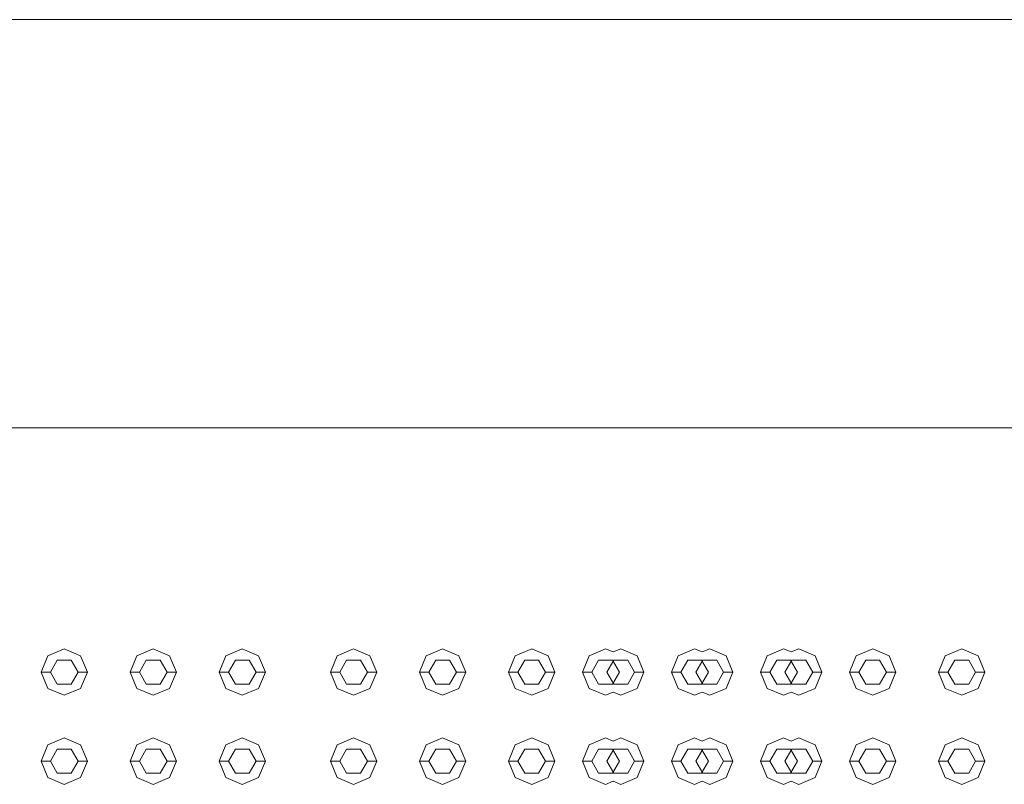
# Model space of a CAD drawing. Header units: millimetres. Extents: x 321 to 585, y -277 to 9.
# Tile 911 of 1056: x 349.682 to 350.744, y -11.79 to -10.966. Entities that reach past the tile are written whole.
import ezdxf

# ---------------------------------------------------------------- set-up
doc = ezdxf.new("R2010")
doc.units = ezdxf.units.MM
doc.header["$MEASUREMENT"] = 0
doc.layers.add('IFC-Elemento construtivo genérico-Contorno', color=253, linetype='Continuous', lineweight=5)
doc.layers.add('IFC-Laje-Contorno', color=134, linetype='Continuous', lineweight=5)

msp = doc.modelspace()

# ---------------------------------------------------------------- linework, layer by layer
at = {"layer": 'IFC-Elemento construtivo genérico-Contorno', "lineweight": 5}
for p, q in [((349.7128, -11.6517), (349.7305, -11.6444)), ((349.7128, -11.6517), (349.7305, -11.6444)), ((349.7305, -11.6444), (349.7481, -11.6517)), ((349.7305, -11.6444), (349.7481, -11.6517)), ((349.8088, -11.6517), (349.8265, -11.6444)), ((349.8088, -11.6517), (349.8265, -11.6444)), ((349.8265, -11.6444), (349.8441, -11.6517)), ((349.8265, -11.6444), (349.8441, -11.6517)), ((349.9048, -11.6517), (349.9225, -11.6444)), ((349.9048, -11.6517), (349.9225, -11.6444)), ((349.9225, -11.6444), (349.9401, -11.6517)), ((349.9225, -11.6444), (349.9401, -11.6517)), ((350.0248, -11.6517), (350.0425, -11.6444)), ((350.0248, -11.6517), (350.0425, -11.6444)), ((350.0425, -11.6444), (350.0601, -11.6517)), ((350.0425, -11.6444), (350.0601, -11.6517)), ((350.1208, -11.6517), (350.1385, -11.6444)), ((350.1208, -11.6517), (350.1385, -11.6444)), ((350.1385, -11.6444), (350.1561, -11.6517)), ((350.1385, -11.6444), (350.1561, -11.6517)), ((350.2168, -11.6517), (350.2345, -11.6444)), ((350.2168, -11.6517), (350.2345, -11.6444)), ((350.2345, -11.6444), (350.2521, -11.6517)), ((350.2345, -11.6444), (350.2521, -11.6517)), ((350.2965, -11.6517), (350.3142, -11.6444)), ((350.2965, -11.6517), (350.3142, -11.6444)), ((350.3142, -11.6444), (350.3223, -11.6477)), ((350.3142, -11.6444), (350.3223, -11.6477)), ((350.3223, -11.6477), (350.3305, -11.6444)), ((350.3223, -11.6477), (350.3305, -11.6444)), ((350.3305, -11.6444), (350.3481, -11.6517)), ((350.3305, -11.6444), (350.3481, -11.6517)), ((350.3925, -11.6517), (350.4102, -11.6444)), ((350.3925, -11.6517), (350.4102, -11.6444)), ((350.4102, -11.6444), (350.4183, -11.6477)), ((350.4102, -11.6444), (350.4183, -11.6477)), ((350.4183, -11.6477), (350.4265, -11.6444)), ((350.4183, -11.6477), (350.4265, -11.6444)), ((350.4265, -11.6444), (350.4441, -11.6517)), ((350.4265, -11.6444), (350.4441, -11.6517)), ((350.4885, -11.6517), (350.5062, -11.6444)), ((350.4885, -11.6517), (350.5062, -11.6444)), ((350.5062, -11.6444), (350.5143, -11.6477)), ((350.5062, -11.6444), (350.5143, -11.6477)), ((350.5143, -11.6477), (350.5225, -11.6444)), ((350.5143, -11.6477), (350.5225, -11.6444)), ((350.5225, -11.6444), (350.5401, -11.6517)), ((350.5225, -11.6444), (350.5401, -11.6517)), ((350.5845, -11.6517), (350.6022, -11.6444)), ((350.5845, -11.6517), (350.6022, -11.6444)), ((350.6022, -11.6444), (350.6199, -11.6517)), ((350.6022, -11.6444), (350.6199, -11.6517)), ((350.6805, -11.6517), (350.6982, -11.6444)), ((350.6805, -11.6517), (350.6982, -11.6444)), ((350.6982, -11.6444), (350.7159, -11.6517)), ((350.6982, -11.6444), (350.7159, -11.6517)), ((349.7055, -11.6694), (349.7128, -11.6517)), ((349.7055, -11.6694), (349.7128, -11.6517)), ((349.7155, -11.6694), (349.723, -11.6564)), ((349.7155, -11.6694), (349.723, -11.6564)), ((349.723, -11.6564), (349.738, -11.6564)), ((349.723, -11.6564), (349.738, -11.6564)), ((349.738, -11.6564), (349.7455, -11.6694)), ((349.738, -11.6564), (349.7455, -11.6694)), ((349.7481, -11.6517), (349.7555, -11.6694)), ((349.7481, -11.6517), (349.7555, -11.6694)), ((349.8015, -11.6694), (349.8088, -11.6517)), ((349.8015, -11.6694), (349.8088, -11.6517)), ((349.8115, -11.6694), (349.819, -11.6564)), ((349.8115, -11.6694), (349.819, -11.6564)), ((349.819, -11.6564), (349.834, -11.6564)), ((349.819, -11.6564), (349.834, -11.6564)), ((349.834, -11.6564), (349.8415, -11.6694)), ((349.834, -11.6564), (349.8415, -11.6694)), ((349.8441, -11.6517), (349.8515, -11.6694)), ((349.8441, -11.6517), (349.8515, -11.6694)), ((349.8975, -11.6694), (349.9048, -11.6517)), ((349.8975, -11.6694), (349.9048, -11.6517)), ((349.9075, -11.6694), (349.915, -11.6564)), ((349.9075, -11.6694), (349.915, -11.6564)), ((349.915, -11.6564), (349.93, -11.6564)), ((349.915, -11.6564), (349.93, -11.6564)), ((349.93, -11.6564), (349.9375, -11.6694)), ((349.93, -11.6564), (349.9375, -11.6694)), ((349.9401, -11.6517), (349.9475, -11.6694)), ((349.9401, -11.6517), (349.9475, -11.6694)), ((350.0175, -11.6694), (350.0248, -11.6517)), ((350.0175, -11.6694), (350.0248, -11.6517)), ((350.0275, -11.6694), (350.035, -11.6564)), ((350.0275, -11.6694), (350.035, -11.6564)), ((350.035, -11.6564), (350.05, -11.6564)), ((350.035, -11.6564), (350.05, -11.6564)), ((350.05, -11.6564), (350.0575, -11.6694)), ((350.05, -11.6564), (350.0575, -11.6694)), ((350.0601, -11.6517), (350.0675, -11.6694)), ((350.0601, -11.6517), (350.0675, -11.6694)), ((350.1135, -11.6694), (350.1208, -11.6517)), ((350.1135, -11.6694), (350.1208, -11.6517)), ((350.1235, -11.6694), (350.131, -11.6564)), ((350.1235, -11.6694), (350.131, -11.6564)), ((350.131, -11.6564), (350.146, -11.6564)), ((350.131, -11.6564), (350.146, -11.6564)), ((350.146, -11.6564), (350.1535, -11.6694)), ((350.146, -11.6564), (350.1535, -11.6694)), ((350.1561, -11.6517), (350.1635, -11.6694)), ((350.1561, -11.6517), (350.1635, -11.6694)), ((350.2095, -11.6694), (350.2168, -11.6517)), ((350.2095, -11.6694), (350.2168, -11.6517)), ((350.2195, -11.6694), (350.227, -11.6564)), ((350.2195, -11.6694), (350.227, -11.6564)), ((350.227, -11.6564), (350.242, -11.6564)), ((350.227, -11.6564), (350.242, -11.6564)), ((350.242, -11.6564), (350.2495, -11.6694)), ((350.242, -11.6564), (350.2495, -11.6694)), ((350.2521, -11.6517), (350.2595, -11.6694)), ((350.2521, -11.6517), (350.2595, -11.6694)), ((350.2892, -11.6694), (350.2965, -11.6517)), ((350.2892, -11.6694), (350.2965, -11.6517)), ((350.2992, -11.6694), (350.3067, -11.6564)), ((350.2992, -11.6694), (350.3067, -11.6564)), ((350.3067, -11.6564), (350.3217, -11.6564)), ((350.3067, -11.6564), (350.3217, -11.6564)), ((350.3155, -11.6694), (350.323, -11.6564)), ((350.3155, -11.6694), (350.323, -11.6564)), ((350.3217, -11.6564), (350.3292, -11.6694)), ((350.3217, -11.6564), (350.3292, -11.6694)), ((350.323, -11.6564), (350.338, -11.6564)), ((350.323, -11.6564), (350.338, -11.6564)), ((350.338, -11.6564), (350.3455, -11.6694)), ((350.338, -11.6564), (350.3455, -11.6694)), ((350.3481, -11.6517), (350.3555, -11.6694)), ((350.3481, -11.6517), (350.3555, -11.6694)), ((350.3852, -11.6694), (350.3925, -11.6517)), ((350.3852, -11.6694), (350.3925, -11.6517)), ((350.3952, -11.6694), (350.4027, -11.6564)), ((350.3952, -11.6694), (350.4027, -11.6564)), ((350.4027, -11.6564), (350.4177, -11.6564)), ((350.4027, -11.6564), (350.4177, -11.6564)), ((350.4115, -11.6694), (350.419, -11.6564)), ((350.4115, -11.6694), (350.419, -11.6564)), ((350.4177, -11.6564), (350.4252, -11.6694)), ((350.4177, -11.6564), (350.4252, -11.6694)), ((350.419, -11.6564), (350.434, -11.6564)), ((350.419, -11.6564), (350.434, -11.6564)), ((350.434, -11.6564), (350.4415, -11.6694)), ((350.434, -11.6564), (350.4415, -11.6694)), ((350.4441, -11.6517), (350.4515, -11.6694)), ((350.4441, -11.6517), (350.4515, -11.6694)), ((350.4812, -11.6694), (350.4885, -11.6517)), ((350.4812, -11.6694), (350.4885, -11.6517)), ((350.4912, -11.6694), (350.4987, -11.6564)), ((350.4912, -11.6694), (350.4987, -11.6564)), ((350.4987, -11.6564), (350.5137, -11.6564)), ((350.4987, -11.6564), (350.5137, -11.6564)), ((350.5075, -11.6694), (350.515, -11.6564)), ((350.5075, -11.6694), (350.515, -11.6564)), ((350.5137, -11.6564), (350.5212, -11.6694)), ((350.5137, -11.6564), (350.5212, -11.6694)), ((350.515, -11.6564), (350.53, -11.6564)), ((350.515, -11.6564), (350.53, -11.6564)), ((350.53, -11.6564), (350.5375, -11.6694)), ((350.53, -11.6564), (350.5375, -11.6694)), ((350.5401, -11.6517), (350.5475, -11.6694)), ((350.5401, -11.6517), (350.5475, -11.6694)), ((350.5772, -11.6694), (350.5845, -11.6517)), ((350.5772, -11.6694), (350.5845, -11.6517)), ((350.5872, -11.6694), (350.5947, -11.6564)), ((350.5872, -11.6694), (350.5947, -11.6564)), ((350.5947, -11.6564), (350.6097, -11.6564)), ((350.5947, -11.6564), (350.6097, -11.6564)), ((350.6097, -11.6564), (350.6172, -11.6694)), ((350.6097, -11.6564), (350.6172, -11.6694)), ((350.6199, -11.6517), (350.6272, -11.6694)), ((350.6199, -11.6517), (350.6272, -11.6694)), ((350.6732, -11.6694), (350.6805, -11.6517)), ((350.6732, -11.6694), (350.6805, -11.6517)), ((350.6832, -11.6694), (350.6907, -11.6564)), ((350.6832, -11.6694), (350.6907, -11.6564)), ((350.6907, -11.6564), (350.7057, -11.6564)), ((350.6907, -11.6564), (350.7057, -11.6564)), ((350.7057, -11.6564), (350.7132, -11.6694)), ((350.7057, -11.6564), (350.7132, -11.6694)), ((350.7159, -11.6517), (350.7232, -11.6694)), ((350.7159, -11.6517), (350.7232, -11.6694)), ((349.7055, -11.6694), (349.7155, -11.6694)), ((349.7055, -11.6694), (349.7128, -11.687)), ((349.7055, -11.6694), (349.7155, -11.6694)), ((349.7055, -11.6694), (349.7128, -11.687)), ((349.7155, -11.6694), (349.723, -11.6823)), ((349.7155, -11.6694), (349.723, -11.6823)), ((349.738, -11.6823), (349.7455, -11.6694)), ((349.738, -11.6823), (349.7455, -11.6694)), ((349.7455, -11.6694), (349.7555, -11.6694)), ((349.7455, -11.6694), (349.7555, -11.6694)), ((349.7481, -11.687), (349.7555, -11.6694)), ((349.7481, -11.687), (349.7555, -11.6694)), ((349.8015, -11.6694), (349.8115, -11.6694)), ((349.8015, -11.6694), (349.8088, -11.687)), ((349.8015, -11.6694), (349.8115, -11.6694)), ((349.8015, -11.6694), (349.8088, -11.687)), ((349.8115, -11.6694), (349.819, -11.6823)), ((349.8115, -11.6694), (349.819, -11.6823)), ((349.834, -11.6823), (349.8415, -11.6694)), ((349.834, -11.6823), (349.8415, -11.6694)), ((349.8415, -11.6694), (349.8515, -11.6694)), ((349.8415, -11.6694), (349.8515, -11.6694)), ((349.8441, -11.687), (349.8515, -11.6694)), ((349.8441, -11.687), (349.8515, -11.6694)), ((349.8975, -11.6694), (349.9075, -11.6694)), ((349.8975, -11.6694), (349.9048, -11.687)), ((349.8975, -11.6694), (349.9075, -11.6694)), ((349.8975, -11.6694), (349.9048, -11.687)), ((349.9075, -11.6694), (349.915, -11.6823)), ((349.9075, -11.6694), (349.915, -11.6823)), ((349.93, -11.6823), (349.9375, -11.6694)), ((349.93, -11.6823), (349.9375, -11.6694)), ((349.9375, -11.6694), (349.9475, -11.6694)), ((349.9375, -11.6694), (349.9475, -11.6694)), ((349.9401, -11.687), (349.9475, -11.6694)), ((349.9401, -11.687), (349.9475, -11.6694)), ((350.0175, -11.6694), (350.0275, -11.6694)), ((350.0175, -11.6694), (350.0248, -11.687)), ((350.0175, -11.6694), (350.0275, -11.6694)), ((350.0175, -11.6694), (350.0248, -11.687)), ((350.0275, -11.6694), (350.035, -11.6823)), ((350.0275, -11.6694), (350.035, -11.6823)), ((350.05, -11.6823), (350.0575, -11.6694)), ((350.05, -11.6823), (350.0575, -11.6694)), ((350.0575, -11.6694), (350.0675, -11.6694)), ((350.0575, -11.6694), (350.0675, -11.6694)), ((350.0601, -11.687), (350.0675, -11.6694)), ((350.0601, -11.687), (350.0675, -11.6694)), ((350.1135, -11.6694), (350.1235, -11.6694)), ((350.1135, -11.6694), (350.1208, -11.687)), ((350.1135, -11.6694), (350.1235, -11.6694)), ((350.1135, -11.6694), (350.1208, -11.687)), ((350.1235, -11.6694), (350.131, -11.6823)), ((350.1235, -11.6694), (350.131, -11.6823)), ((350.146, -11.6823), (350.1535, -11.6694)), ((350.146, -11.6823), (350.1535, -11.6694)), ((350.1535, -11.6694), (350.1635, -11.6694)), ((350.1535, -11.6694), (350.1635, -11.6694)), ((350.1561, -11.687), (350.1635, -11.6694)), ((350.1561, -11.687), (350.1635, -11.6694)), ((350.2095, -11.6694), (350.2195, -11.6694)), ((350.2095, -11.6694), (350.2168, -11.687)), ((350.2095, -11.6694), (350.2195, -11.6694)), ((350.2095, -11.6694), (350.2168, -11.687)), ((350.2195, -11.6694), (350.227, -11.6823)), ((350.2195, -11.6694), (350.227, -11.6823)), ((350.242, -11.6823), (350.2495, -11.6694)), ((350.242, -11.6823), (350.2495, -11.6694)), ((350.2495, -11.6694), (350.2595, -11.6694)), ((350.2495, -11.6694), (350.2595, -11.6694)), ((350.2521, -11.687), (350.2595, -11.6694)), ((350.2521, -11.687), (350.2595, -11.6694)), ((350.2892, -11.6694), (350.2992, -11.6694)), ((350.2892, -11.6694), (350.2965, -11.687)), ((350.2892, -11.6694), (350.2992, -11.6694)), ((350.2892, -11.6694), (350.2965, -11.687)), ((350.2992, -11.6694), (350.3067, -11.6823)), ((350.2992, -11.6694), (350.3067, -11.6823)), ((350.3155, -11.6694), (350.323, -11.6823)), ((350.3155, -11.6694), (350.323, -11.6823)), ((350.3217, -11.6823), (350.3292, -11.6694)), ((350.3217, -11.6823), (350.3292, -11.6694)), ((350.338, -11.6823), (350.3455, -11.6694)), ((350.338, -11.6823), (350.3455, -11.6694)), ((350.3455, -11.6694), (350.3555, -11.6694)), ((350.3455, -11.6694), (350.3555, -11.6694)), ((350.3481, -11.687), (350.3555, -11.6694)), ((350.3481, -11.687), (350.3555, -11.6694)), ((350.3852, -11.6694), (350.3952, -11.6694)), ((350.3852, -11.6694), (350.3925, -11.687)), ((350.3852, -11.6694), (350.3952, -11.6694)), ((350.3852, -11.6694), (350.3925, -11.687)), ((350.3952, -11.6694), (350.4027, -11.6823)), ((350.3952, -11.6694), (350.4027, -11.6823)), ((350.4115, -11.6694), (350.419, -11.6823)), ((350.4115, -11.6694), (350.419, -11.6823)), ((350.4177, -11.6823), (350.4252, -11.6694)), ((350.4177, -11.6823), (350.4252, -11.6694)), ((350.434, -11.6823), (350.4415, -11.6694)), ((350.434, -11.6823), (350.4415, -11.6694)), ((350.4415, -11.6694), (350.4515, -11.6694)), ((350.4415, -11.6694), (350.4515, -11.6694)), ((350.4441, -11.687), (350.4515, -11.6694)), ((350.4441, -11.687), (350.4515, -11.6694)), ((350.4812, -11.6694), (350.4912, -11.6694)), ((350.4812, -11.6694), (350.4885, -11.687)), ((350.4812, -11.6694), (350.4912, -11.6694)), ((350.4812, -11.6694), (350.4885, -11.687)), ((350.4912, -11.6694), (350.4987, -11.6823)), ((350.4912, -11.6694), (350.4987, -11.6823)), ((350.5075, -11.6694), (350.515, -11.6823)), ((350.5075, -11.6694), (350.515, -11.6823)), ((350.5137, -11.6823), (350.5212, -11.6694)), ((350.5137, -11.6823), (350.5212, -11.6694)), ((350.53, -11.6823), (350.5375, -11.6694)), ((350.53, -11.6823), (350.5375, -11.6694)), ((350.5375, -11.6694), (350.5475, -11.6694)), ((350.5375, -11.6694), (350.5475, -11.6694)), ((350.5401, -11.687), (350.5475, -11.6694)), ((350.5401, -11.687), (350.5475, -11.6694)), ((350.5772, -11.6694), (350.5872, -11.6694)), ((350.5772, -11.6694), (350.5845, -11.687)), ((350.5772, -11.6694), (350.5872, -11.6694)), ((350.5772, -11.6694), (350.5845, -11.687)), ((350.5872, -11.6694), (350.5947, -11.6823)), ((350.5872, -11.6694), (350.5947, -11.6823)), ((350.6097, -11.6823), (350.6172, -11.6694)), ((350.6097, -11.6823), (350.6172, -11.6694)), ((350.6172, -11.6694), (350.6272, -11.6694)), ((350.6172, -11.6694), (350.6272, -11.6694)), ((350.6199, -11.687), (350.6272, -11.6694)), ((350.6199, -11.687), (350.6272, -11.6694)), ((350.6732, -11.6694), (350.6832, -11.6694)), ((350.6732, -11.6694), (350.6805, -11.687)), ((350.6732, -11.6694), (350.6832, -11.6694)), ((350.6732, -11.6694), (350.6805, -11.687)), ((350.6832, -11.6694), (350.6907, -11.6823)), ((350.6832, -11.6694), (350.6907, -11.6823)), ((350.7057, -11.6823), (350.7132, -11.6694)), ((350.7057, -11.6823), (350.7132, -11.6694)), ((350.7132, -11.6694), (350.7232, -11.6694)), ((350.7132, -11.6694), (350.7232, -11.6694)), ((350.7159, -11.687), (350.7232, -11.6694)), ((350.7159, -11.687), (350.7232, -11.6694)), ((349.7128, -11.687), (349.7305, -11.6944)), ((349.7128, -11.687), (349.7305, -11.6944)), ((349.723, -11.6823), (349.738, -11.6823)), ((349.723, -11.6823), (349.738, -11.6823)), ((349.7305, -11.6944), (349.7481, -11.687)), ((349.7305, -11.6944), (349.7481, -11.687)), ((349.8088, -11.687), (349.8265, -11.6944)), ((349.8088, -11.687), (349.8265, -11.6944)), ((349.819, -11.6823), (349.834, -11.6823)), ((349.819, -11.6823), (349.834, -11.6823)), ((349.8265, -11.6944), (349.8441, -11.687)), ((349.8265, -11.6944), (349.8441, -11.687)), ((349.9048, -11.687), (349.9225, -11.6944)), ((349.9048, -11.687), (349.9225, -11.6944)), ((349.915, -11.6823), (349.93, -11.6823)), ((349.915, -11.6823), (349.93, -11.6823)), ((349.9225, -11.6944), (349.9401, -11.687)), ((349.9225, -11.6944), (349.9401, -11.687)), ((350.0248, -11.687), (350.0425, -11.6944)), ((350.0248, -11.687), (350.0425, -11.6944)), ((350.035, -11.6823), (350.05, -11.6823)), ((350.035, -11.6823), (350.05, -11.6823)), ((350.0425, -11.6944), (350.0601, -11.687)), ((350.0425, -11.6944), (350.0601, -11.687)), ((350.1208, -11.687), (350.1385, -11.6944)), ((350.1208, -11.687), (350.1385, -11.6944)), ((350.131, -11.6823), (350.146, -11.6823)), ((350.131, -11.6823), (350.146, -11.6823)), ((350.1385, -11.6944), (350.1561, -11.687)), ((350.1385, -11.6944), (350.1561, -11.687)), ((350.2168, -11.687), (350.2345, -11.6944)), ((350.2168, -11.687), (350.2345, -11.6944)), ((350.227, -11.6823), (350.242, -11.6823)), ((350.227, -11.6823), (350.242, -11.6823)), ((350.2345, -11.6944), (350.2521, -11.687)), ((350.2345, -11.6944), (350.2521, -11.687)), ((350.2965, -11.687), (350.3142, -11.6944)), ((350.2965, -11.687), (350.3142, -11.6944)), ((350.3067, -11.6823), (350.3217, -11.6823)), ((350.3067, -11.6823), (350.3217, -11.6823)), ((350.323, -11.6823), (350.338, -11.6823)), ((350.323, -11.6823), (350.338, -11.6823)), ((350.3305, -11.6944), (350.3481, -11.687)), ((350.3305, -11.6944), (350.3481, -11.687)), ((350.3925, -11.687), (350.4102, -11.6944)), ((350.3925, -11.687), (350.4102, -11.6944)), ((350.4027, -11.6823), (350.4177, -11.6823)), ((350.4027, -11.6823), (350.4177, -11.6823)), ((350.419, -11.6823), (350.434, -11.6823)), ((350.419, -11.6823), (350.434, -11.6823)), ((350.4265, -11.6944), (350.4441, -11.687)), ((350.4265, -11.6944), (350.4441, -11.687)), ((350.4885, -11.687), (350.5062, -11.6944)), ((350.4885, -11.687), (350.5062, -11.6944)), ((350.4987, -11.6823), (350.5137, -11.6823)), ((350.4987, -11.6823), (350.5137, -11.6823)), ((350.515, -11.6823), (350.53, -11.6823)), ((350.515, -11.6823), (350.53, -11.6823)), ((350.5225, -11.6944), (350.5401, -11.687)), ((350.5225, -11.6944), (350.5401, -11.687)), ((350.5845, -11.687), (350.6022, -11.6944)), ((350.5845, -11.687), (350.6022, -11.6944)), ((350.5947, -11.6823), (350.6097, -11.6823)), ((350.5947, -11.6823), (350.6097, -11.6823)), ((350.6022, -11.6944), (350.6199, -11.687)), ((350.6022, -11.6944), (350.6199, -11.687)), ((350.6805, -11.687), (350.6982, -11.6944)), ((350.6805, -11.687), (350.6982, -11.6944)), ((350.6907, -11.6823), (350.7057, -11.6823)), ((350.6907, -11.6823), (350.7057, -11.6823)), ((350.6982, -11.6944), (350.7159, -11.687)), ((350.6982, -11.6944), (350.7159, -11.687)), ((350.3142, -11.6944), (350.3223, -11.691)), ((350.3142, -11.6944), (350.3223, -11.691)), ((350.3223, -11.691), (350.3305, -11.6944)), ((350.3223, -11.691), (350.3305, -11.6944)), ((350.4102, -11.6944), (350.4183, -11.691)), ((350.4102, -11.6944), (350.4183, -11.691)), ((350.4183, -11.691), (350.4265, -11.6944)), ((350.4183, -11.691), (350.4265, -11.6944)), ((350.5062, -11.6944), (350.5143, -11.691)), ((350.5062, -11.6944), (350.5143, -11.691)), ((350.5143, -11.691), (350.5225, -11.6944)), ((350.5143, -11.691), (350.5225, -11.6944)), ((349.7128, -11.7477), (349.7305, -11.7404)), ((349.7128, -11.7477), (349.7305, -11.7404)), ((349.7305, -11.7404), (349.7481, -11.7477)), ((349.7305, -11.7404), (349.7481, -11.7477)), ((349.8088, -11.7477), (349.8265, -11.7404)), ((349.8088, -11.7477), (349.8265, -11.7404)), ((349.8265, -11.7404), (349.8441, -11.7477)), ((349.8265, -11.7404), (349.8441, -11.7477)), ((349.9048, -11.7477), (349.9225, -11.7404)), ((349.9048, -11.7477), (349.9225, -11.7404)), ((349.9225, -11.7404), (349.9401, -11.7477)), ((349.9225, -11.7404), (349.9401, -11.7477)), ((350.0248, -11.7477), (350.0425, -11.7404)), ((350.0248, -11.7477), (350.0425, -11.7404)), ((350.0425, -11.7404), (350.0601, -11.7477)), ((350.0425, -11.7404), (350.0601, -11.7477)), ((350.1208, -11.7477), (350.1385, -11.7404)), ((350.1208, -11.7477), (350.1385, -11.7404)), ((350.1385, -11.7404), (350.1561, -11.7477)), ((350.1385, -11.7404), (350.1561, -11.7477)), ((350.2168, -11.7477), (350.2345, -11.7404)), ((350.2168, -11.7477), (350.2345, -11.7404)), ((350.2345, -11.7404), (350.2521, -11.7477)), ((350.2345, -11.7404), (350.2521, -11.7477)), ((350.2965, -11.7477), (350.3142, -11.7404)), ((350.2965, -11.7477), (350.3142, -11.7404)), ((350.3142, -11.7404), (350.3223, -11.7437)), ((350.3142, -11.7404), (350.3223, -11.7437)), ((350.3223, -11.7437), (350.3305, -11.7404)), ((350.3223, -11.7437), (350.3305, -11.7404)), ((350.3305, -11.7404), (350.3481, -11.7477)), ((350.3305, -11.7404), (350.3481, -11.7477)), ((350.3925, -11.7477), (350.4102, -11.7404)), ((350.3925, -11.7477), (350.4102, -11.7404)), ((350.4102, -11.7404), (350.4183, -11.7437)), ((350.4102, -11.7404), (350.4183, -11.7437)), ((350.4183, -11.7437), (350.4265, -11.7404)), ((350.4183, -11.7437), (350.4265, -11.7404)), ((350.4265, -11.7404), (350.4441, -11.7477)), ((350.4265, -11.7404), (350.4441, -11.7477)), ((350.4885, -11.7477), (350.5062, -11.7404)), ((350.4885, -11.7477), (350.5062, -11.7404)), ((350.5062, -11.7404), (350.5143, -11.7437)), ((350.5062, -11.7404), (350.5143, -11.7437)), ((350.5143, -11.7437), (350.5225, -11.7404)), ((350.5143, -11.7437), (350.5225, -11.7404)), ((350.5225, -11.7404), (350.5401, -11.7477)), ((350.5225, -11.7404), (350.5401, -11.7477)), ((350.5845, -11.7477), (350.6022, -11.7404)), ((350.5845, -11.7477), (350.6022, -11.7404)), ((350.6022, -11.7404), (350.6199, -11.7477)), ((350.6022, -11.7404), (350.6199, -11.7477)), ((350.6805, -11.7477), (350.6982, -11.7404)), ((350.6805, -11.7477), (350.6982, -11.7404)), ((350.6982, -11.7404), (350.7159, -11.7477)), ((350.6982, -11.7404), (350.7159, -11.7477)), ((349.7055, -11.7654), (349.7128, -11.7477)), ((349.7055, -11.7654), (349.7128, -11.7477)), ((349.7155, -11.7654), (349.723, -11.7524)), ((349.7155, -11.7654), (349.723, -11.7524)), ((349.723, -11.7524), (349.738, -11.7524)), ((349.723, -11.7524), (349.738, -11.7524)), ((349.738, -11.7524), (349.7455, -11.7654)), ((349.738, -11.7524), (349.7455, -11.7654)), ((349.7481, -11.7477), (349.7555, -11.7654)), ((349.7481, -11.7477), (349.7555, -11.7654)), ((349.8015, -11.7654), (349.8088, -11.7477)), ((349.8015, -11.7654), (349.8088, -11.7477)), ((349.8115, -11.7654), (349.819, -11.7524)), ((349.8115, -11.7654), (349.819, -11.7524)), ((349.819, -11.7524), (349.834, -11.7524)), ((349.819, -11.7524), (349.834, -11.7524)), ((349.834, -11.7524), (349.8415, -11.7654)), ((349.834, -11.7524), (349.8415, -11.7654)), ((349.8441, -11.7477), (349.8515, -11.7654)), ((349.8441, -11.7477), (349.8515, -11.7654)), ((349.8975, -11.7654), (349.9048, -11.7477)), ((349.8975, -11.7654), (349.9048, -11.7477)), ((349.9075, -11.7654), (349.915, -11.7524)), ((349.9075, -11.7654), (349.915, -11.7524)), ((349.915, -11.7524), (349.93, -11.7524)), ((349.915, -11.7524), (349.93, -11.7524)), ((349.93, -11.7524), (349.9375, -11.7654)), ((349.93, -11.7524), (349.9375, -11.7654)), ((349.9401, -11.7477), (349.9475, -11.7654)), ((349.9401, -11.7477), (349.9475, -11.7654)), ((350.0175, -11.7654), (350.0248, -11.7477)), ((350.0175, -11.7654), (350.0248, -11.7477)), ((350.0275, -11.7654), (350.035, -11.7524)), ((350.0275, -11.7654), (350.035, -11.7524)), ((350.035, -11.7524), (350.05, -11.7524)), ((350.035, -11.7524), (350.05, -11.7524)), ((350.05, -11.7524), (350.0575, -11.7654)), ((350.05, -11.7524), (350.0575, -11.7654)), ((350.0601, -11.7477), (350.0675, -11.7654)), ((350.0601, -11.7477), (350.0675, -11.7654)), ((350.1135, -11.7654), (350.1208, -11.7477)), ((350.1135, -11.7654), (350.1208, -11.7477)), ((350.1235, -11.7654), (350.131, -11.7524)), ((350.1235, -11.7654), (350.131, -11.7524)), ((350.131, -11.7524), (350.146, -11.7524)), ((350.131, -11.7524), (350.146, -11.7524)), ((350.146, -11.7524), (350.1535, -11.7654)), ((350.146, -11.7524), (350.1535, -11.7654)), ((350.1561, -11.7477), (350.1635, -11.7654)), ((350.1561, -11.7477), (350.1635, -11.7654)), ((350.2095, -11.7654), (350.2168, -11.7477)), ((350.2095, -11.7654), (350.2168, -11.7477)), ((350.2195, -11.7654), (350.227, -11.7524)), ((350.2195, -11.7654), (350.227, -11.7524)), ((350.227, -11.7524), (350.242, -11.7524)), ((350.227, -11.7524), (350.242, -11.7524)), ((350.242, -11.7524), (350.2495, -11.7654)), ((350.242, -11.7524), (350.2495, -11.7654)), ((350.2521, -11.7477), (350.2595, -11.7654)), ((350.2521, -11.7477), (350.2595, -11.7654)), ((350.2892, -11.7654), (350.2965, -11.7477)), ((350.2892, -11.7654), (350.2965, -11.7477)), ((350.2992, -11.7654), (350.3067, -11.7524)), ((350.2992, -11.7654), (350.3067, -11.7524)), ((350.3067, -11.7524), (350.3217, -11.7524)), ((350.3067, -11.7524), (350.3217, -11.7524)), ((350.3155, -11.7654), (350.323, -11.7524)), ((350.3155, -11.7654), (350.323, -11.7524)), ((350.3217, -11.7524), (350.3292, -11.7654)), ((350.3217, -11.7524), (350.3292, -11.7654)), ((350.323, -11.7524), (350.338, -11.7524)), ((350.323, -11.7524), (350.338, -11.7524)), ((350.338, -11.7524), (350.3455, -11.7654)), ((350.338, -11.7524), (350.3455, -11.7654)), ((350.3481, -11.7477), (350.3555, -11.7654)), ((350.3481, -11.7477), (350.3555, -11.7654)), ((350.3852, -11.7654), (350.3925, -11.7477)), ((350.3852, -11.7654), (350.3925, -11.7477)), ((350.3952, -11.7654), (350.4027, -11.7524)), ((350.3952, -11.7654), (350.4027, -11.7524)), ((350.4027, -11.7524), (350.4177, -11.7524)), ((350.4027, -11.7524), (350.4177, -11.7524)), ((350.4115, -11.7654), (350.419, -11.7524)), ((350.4115, -11.7654), (350.419, -11.7524)), ((350.4177, -11.7524), (350.4252, -11.7654)), ((350.4177, -11.7524), (350.4252, -11.7654)), ((350.419, -11.7524), (350.434, -11.7524)), ((350.419, -11.7524), (350.434, -11.7524)), ((350.434, -11.7524), (350.4415, -11.7654)), ((350.434, -11.7524), (350.4415, -11.7654)), ((350.4441, -11.7477), (350.4515, -11.7654)), ((350.4441, -11.7477), (350.4515, -11.7654)), ((350.4812, -11.7654), (350.4885, -11.7477)), ((350.4812, -11.7654), (350.4885, -11.7477)), ((350.4912, -11.7654), (350.4987, -11.7524)), ((350.4912, -11.7654), (350.4987, -11.7524)), ((350.4987, -11.7524), (350.5137, -11.7524)), ((350.4987, -11.7524), (350.5137, -11.7524)), ((350.5075, -11.7654), (350.515, -11.7524)), ((350.5075, -11.7654), (350.515, -11.7524)), ((350.5137, -11.7524), (350.5212, -11.7654)), ((350.5137, -11.7524), (350.5212, -11.7654)), ((350.515, -11.7524), (350.53, -11.7524)), ((350.515, -11.7524), (350.53, -11.7524)), ((350.53, -11.7524), (350.5375, -11.7654)), ((350.53, -11.7524), (350.5375, -11.7654)), ((350.5401, -11.7477), (350.5475, -11.7654)), ((350.5401, -11.7477), (350.5475, -11.7654)), ((350.5772, -11.7654), (350.5845, -11.7477)), ((350.5772, -11.7654), (350.5845, -11.7477)), ((350.5872, -11.7654), (350.5947, -11.7524)), ((350.5872, -11.7654), (350.5947, -11.7524)), ((350.5947, -11.7524), (350.6097, -11.7524)), ((350.5947, -11.7524), (350.6097, -11.7524)), ((350.6097, -11.7524), (350.6172, -11.7654)), ((350.6097, -11.7524), (350.6172, -11.7654)), ((350.6199, -11.7477), (350.6272, -11.7654)), ((350.6199, -11.7477), (350.6272, -11.7654)), ((350.6732, -11.7654), (350.6805, -11.7477)), ((350.6732, -11.7654), (350.6805, -11.7477)), ((350.6832, -11.7654), (350.6907, -11.7524)), ((350.6832, -11.7654), (350.6907, -11.7524)), ((350.6907, -11.7524), (350.7057, -11.7524)), ((350.6907, -11.7524), (350.7057, -11.7524)), ((350.7057, -11.7524), (350.7132, -11.7654)), ((350.7057, -11.7524), (350.7132, -11.7654)), ((350.7159, -11.7477), (350.7232, -11.7654)), ((350.7159, -11.7477), (350.7232, -11.7654)), ((349.7055, -11.7654), (349.7155, -11.7654)), ((349.7055, -11.7654), (349.7128, -11.783)), ((349.7055, -11.7654), (349.7155, -11.7654)), ((349.7055, -11.7654), (349.7128, -11.783)), ((349.7155, -11.7654), (349.723, -11.7783)), ((349.7155, -11.7654), (349.723, -11.7783)), ((349.738, -11.7783), (349.7455, -11.7654)), ((349.738, -11.7783), (349.7455, -11.7654)), ((349.7455, -11.7654), (349.7555, -11.7654)), ((349.7455, -11.7654), (349.7555, -11.7654)), ((349.7481, -11.783), (349.7555, -11.7654)), ((349.7481, -11.783), (349.7555, -11.7654)), ((349.8015, -11.7654), (349.8115, -11.7654)), ((349.8015, -11.7654), (349.8088, -11.783)), ((349.8015, -11.7654), (349.8115, -11.7654)), ((349.8015, -11.7654), (349.8088, -11.783)), ((349.8115, -11.7654), (349.819, -11.7783)), ((349.8115, -11.7654), (349.819, -11.7783)), ((349.834, -11.7783), (349.8415, -11.7654)), ((349.834, -11.7783), (349.8415, -11.7654)), ((349.8415, -11.7654), (349.8515, -11.7654)), ((349.8415, -11.7654), (349.8515, -11.7654)), ((349.8441, -11.783), (349.8515, -11.7654)), ((349.8441, -11.783), (349.8515, -11.7654)), ((349.8975, -11.7654), (349.9075, -11.7654)), ((349.8975, -11.7654), (349.9048, -11.783)), ((349.8975, -11.7654), (349.9075, -11.7654)), ((349.8975, -11.7654), (349.9048, -11.783)), ((349.9075, -11.7654), (349.915, -11.7783)), ((349.9075, -11.7654), (349.915, -11.7783)), ((349.93, -11.7783), (349.9375, -11.7654)), ((349.93, -11.7783), (349.9375, -11.7654)), ((349.9375, -11.7654), (349.9475, -11.7654)), ((349.9375, -11.7654), (349.9475, -11.7654)), ((349.9401, -11.783), (349.9475, -11.7654)), ((349.9401, -11.783), (349.9475, -11.7654)), ((350.0175, -11.7654), (350.0275, -11.7654)), ((350.0175, -11.7654), (350.0248, -11.783)), ((350.0175, -11.7654), (350.0275, -11.7654)), ((350.0175, -11.7654), (350.0248, -11.783)), ((350.0275, -11.7654), (350.035, -11.7783)), ((350.0275, -11.7654), (350.035, -11.7783)), ((350.05, -11.7783), (350.0575, -11.7654)), ((350.05, -11.7783), (350.0575, -11.7654)), ((350.0575, -11.7654), (350.0675, -11.7654)), ((350.0575, -11.7654), (350.0675, -11.7654)), ((350.0601, -11.783), (350.0675, -11.7654)), ((350.0601, -11.783), (350.0675, -11.7654)), ((350.1135, -11.7654), (350.1235, -11.7654)), ((350.1135, -11.7654), (350.1208, -11.783)), ((350.1135, -11.7654), (350.1235, -11.7654)), ((350.1135, -11.7654), (350.1208, -11.783)), ((350.1235, -11.7654), (350.131, -11.7783)), ((350.1235, -11.7654), (350.131, -11.7783)), ((350.146, -11.7783), (350.1535, -11.7654)), ((350.146, -11.7783), (350.1535, -11.7654)), ((350.1535, -11.7654), (350.1635, -11.7654)), ((350.1535, -11.7654), (350.1635, -11.7654)), ((350.1561, -11.783), (350.1635, -11.7654)), ((350.1561, -11.783), (350.1635, -11.7654)), ((350.2095, -11.7654), (350.2195, -11.7654)), ((350.2095, -11.7654), (350.2168, -11.783)), ((350.2095, -11.7654), (350.2195, -11.7654)), ((350.2095, -11.7654), (350.2168, -11.783)), ((350.2195, -11.7654), (350.227, -11.7783)), ((350.2195, -11.7654), (350.227, -11.7783)), ((350.242, -11.7783), (350.2495, -11.7654)), ((350.242, -11.7783), (350.2495, -11.7654)), ((350.2495, -11.7654), (350.2595, -11.7654)), ((350.2495, -11.7654), (350.2595, -11.7654)), ((350.2521, -11.783), (350.2595, -11.7654)), ((350.2521, -11.783), (350.2595, -11.7654)), ((350.2892, -11.7654), (350.2992, -11.7654)), ((350.2892, -11.7654), (350.2965, -11.783)), ((350.2892, -11.7654), (350.2992, -11.7654)), ((350.2892, -11.7654), (350.2965, -11.783)), ((350.2992, -11.7654), (350.3067, -11.7783)), ((350.2992, -11.7654), (350.3067, -11.7783)), ((350.3155, -11.7654), (350.323, -11.7783)), ((350.3155, -11.7654), (350.323, -11.7783)), ((350.3217, -11.7783), (350.3292, -11.7654)), ((350.3217, -11.7783), (350.3292, -11.7654)), ((350.338, -11.7783), (350.3455, -11.7654)), ((350.338, -11.7783), (350.3455, -11.7654)), ((350.3455, -11.7654), (350.3555, -11.7654)), ((350.3455, -11.7654), (350.3555, -11.7654)), ((350.3481, -11.783), (350.3555, -11.7654)), ((350.3481, -11.783), (350.3555, -11.7654)), ((350.3852, -11.7654), (350.3952, -11.7654)), ((350.3852, -11.7654), (350.3925, -11.783)), ((350.3852, -11.7654), (350.3952, -11.7654)), ((350.3852, -11.7654), (350.3925, -11.783)), ((350.3952, -11.7654), (350.4027, -11.7783)), ((350.3952, -11.7654), (350.4027, -11.7783)), ((350.4115, -11.7654), (350.419, -11.7783)), ((350.4115, -11.7654), (350.419, -11.7783)), ((350.4177, -11.7783), (350.4252, -11.7654)), ((350.4177, -11.7783), (350.4252, -11.7654)), ((350.434, -11.7783), (350.4415, -11.7654)), ((350.434, -11.7783), (350.4415, -11.7654)), ((350.4415, -11.7654), (350.4515, -11.7654)), ((350.4415, -11.7654), (350.4515, -11.7654)), ((350.4441, -11.783), (350.4515, -11.7654)), ((350.4441, -11.783), (350.4515, -11.7654)), ((350.4812, -11.7654), (350.4912, -11.7654)), ((350.4812, -11.7654), (350.4885, -11.783)), ((350.4812, -11.7654), (350.4912, -11.7654)), ((350.4812, -11.7654), (350.4885, -11.783)), ((350.4912, -11.7654), (350.4987, -11.7783)), ((350.4912, -11.7654), (350.4987, -11.7783)), ((350.5075, -11.7654), (350.515, -11.7783)), ((350.5075, -11.7654), (350.515, -11.7783)), ((350.5137, -11.7783), (350.5212, -11.7654)), ((350.5137, -11.7783), (350.5212, -11.7654)), ((350.53, -11.7783), (350.5375, -11.7654)), ((350.53, -11.7783), (350.5375, -11.7654)), ((350.5375, -11.7654), (350.5475, -11.7654)), ((350.5375, -11.7654), (350.5475, -11.7654)), ((350.5401, -11.783), (350.5475, -11.7654)), ((350.5401, -11.783), (350.5475, -11.7654)), ((350.5772, -11.7654), (350.5872, -11.7654)), ((350.5772, -11.7654), (350.5845, -11.783)), ((350.5772, -11.7654), (350.5872, -11.7654)), ((350.5772, -11.7654), (350.5845, -11.783)), ((350.5872, -11.7654), (350.5947, -11.7783)), ((350.5872, -11.7654), (350.5947, -11.7783)), ((350.6097, -11.7783), (350.6172, -11.7654)), ((350.6097, -11.7783), (350.6172, -11.7654)), ((350.6172, -11.7654), (350.6272, -11.7654)), ((350.6172, -11.7654), (350.6272, -11.7654)), ((350.6199, -11.783), (350.6272, -11.7654)), ((350.6199, -11.783), (350.6272, -11.7654)), ((350.6732, -11.7654), (350.6832, -11.7654)), ((350.6732, -11.7654), (350.6805, -11.783)), ((350.6732, -11.7654), (350.6832, -11.7654)), ((350.6732, -11.7654), (350.6805, -11.783)), ((350.6832, -11.7654), (350.6907, -11.7783)), ((350.6832, -11.7654), (350.6907, -11.7783)), ((350.7057, -11.7783), (350.7132, -11.7654)), ((350.7057, -11.7783), (350.7132, -11.7654)), ((350.7132, -11.7654), (350.7232, -11.7654)), ((350.7132, -11.7654), (350.7232, -11.7654)), ((350.7159, -11.783), (350.7232, -11.7654)), ((350.7159, -11.783), (350.7232, -11.7654)), ((349.7128, -11.783), (349.7305, -11.7904)), ((349.7128, -11.783), (349.7305, -11.7904)), ((349.723, -11.7783), (349.738, -11.7783)), ((349.723, -11.7783), (349.738, -11.7783)), ((349.7305, -11.7904), (349.7481, -11.783)), ((349.7305, -11.7904), (349.7481, -11.783)), ((349.8088, -11.783), (349.8265, -11.7904)), ((349.8088, -11.783), (349.8265, -11.7904)), ((349.819, -11.7783), (349.834, -11.7783)), ((349.819, -11.7783), (349.834, -11.7783)), ((349.8265, -11.7904), (349.8441, -11.783)), ((349.8265, -11.7904), (349.8441, -11.783)), ((349.9048, -11.783), (349.9225, -11.7904)), ((349.9048, -11.783), (349.9225, -11.7904)), ((349.915, -11.7783), (349.93, -11.7783)), ((349.915, -11.7783), (349.93, -11.7783)), ((349.9225, -11.7904), (349.9401, -11.783)), ((349.9225, -11.7904), (349.9401, -11.783)), ((350.0248, -11.783), (350.0425, -11.7904)), ((350.0248, -11.783), (350.0425, -11.7904)), ((350.035, -11.7783), (350.05, -11.7783)), ((350.035, -11.7783), (350.05, -11.7783)), ((350.0425, -11.7904), (350.0601, -11.783)), ((350.0425, -11.7904), (350.0601, -11.783)), ((350.1208, -11.783), (350.1385, -11.7904)), ((350.1208, -11.783), (350.1385, -11.7904)), ((350.131, -11.7783), (350.146, -11.7783)), ((350.131, -11.7783), (350.146, -11.7783)), ((350.1385, -11.7904), (350.1561, -11.783)), ((350.1385, -11.7904), (350.1561, -11.783)), ((350.2168, -11.783), (350.2345, -11.7904)), ((350.2168, -11.783), (350.2345, -11.7904)), ((350.227, -11.7783), (350.242, -11.7783)), ((350.227, -11.7783), (350.242, -11.7783)), ((350.2345, -11.7904), (350.2521, -11.783)), ((350.2345, -11.7904), (350.2521, -11.783)), ((350.2965, -11.783), (350.3142, -11.7904)), ((350.2965, -11.783), (350.3142, -11.7904)), ((350.3067, -11.7783), (350.3217, -11.7783)), ((350.3067, -11.7783), (350.3217, -11.7783)), ((350.323, -11.7783), (350.338, -11.7783)), ((350.323, -11.7783), (350.338, -11.7783)), ((350.3305, -11.7904), (350.3481, -11.783)), ((350.3305, -11.7904), (350.3481, -11.783)), ((350.3925, -11.783), (350.4102, -11.7904)), ((350.3925, -11.783), (350.4102, -11.7904)), ((350.4027, -11.7783), (350.4177, -11.7783)), ((350.4027, -11.7783), (350.4177, -11.7783)), ((350.419, -11.7783), (350.434, -11.7783)), ((350.419, -11.7783), (350.434, -11.7783)), ((350.4265, -11.7904), (350.4441, -11.783)), ((350.4265, -11.7904), (350.4441, -11.783)), ((350.4885, -11.783), (350.5062, -11.7904)), ((350.4885, -11.783), (350.5062, -11.7904)), ((350.4987, -11.7783), (350.5137, -11.7783)), ((350.4987, -11.7783), (350.5137, -11.7783)), ((350.515, -11.7783), (350.53, -11.7783)), ((350.515, -11.7783), (350.53, -11.7783)), ((350.5225, -11.7904), (350.5401, -11.783)), ((350.5225, -11.7904), (350.5401, -11.783)), ((350.5845, -11.783), (350.6022, -11.7904)), ((350.5845, -11.783), (350.6022, -11.7904)), ((350.5947, -11.7783), (350.6097, -11.7783)), ((350.5947, -11.7783), (350.6097, -11.7783)), ((350.6022, -11.7904), (350.6199, -11.783)), ((350.6022, -11.7904), (350.6199, -11.783)), ((350.6805, -11.783), (350.6982, -11.7904)), ((350.6805, -11.783), (350.6982, -11.7904)), ((350.6907, -11.7783), (350.7057, -11.7783)), ((350.6907, -11.7783), (350.7057, -11.7783)), ((350.6982, -11.7904), (350.7159, -11.783)), ((350.6982, -11.7904), (350.7159, -11.783)), ((350.3142, -11.7904), (350.3223, -11.787)), ((350.3142, -11.7904), (350.3223, -11.787)), ((350.3223, -11.787), (350.3305, -11.7904)), ((350.3223, -11.787), (350.3305, -11.7904)), ((350.4102, -11.7904), (350.4183, -11.787)), ((350.4102, -11.7904), (350.4183, -11.787)), ((350.4183, -11.787), (350.4265, -11.7904)), ((350.4183, -11.787), (350.4265, -11.7904)), ((350.5062, -11.7904), (350.5143, -11.787)), ((350.5062, -11.7904), (350.5143, -11.787)), ((350.5143, -11.787), (350.5225, -11.7904)), ((350.5143, -11.787), (350.5225, -11.7904))]:
    msp.add_line(p, q, dxfattribs=at)
at = {"layer": 'IFC-Laje-Contorno', "color": 7, "lineweight": 5}
for p, q in [((347.2297, -10.9661), (354.0797, -10.9661)), ((346.6297, -11.4061), (354.0797, -11.4061))]:
    msp.add_line(p, q, dxfattribs=at)

doc.saveas('drawing.dxf')
